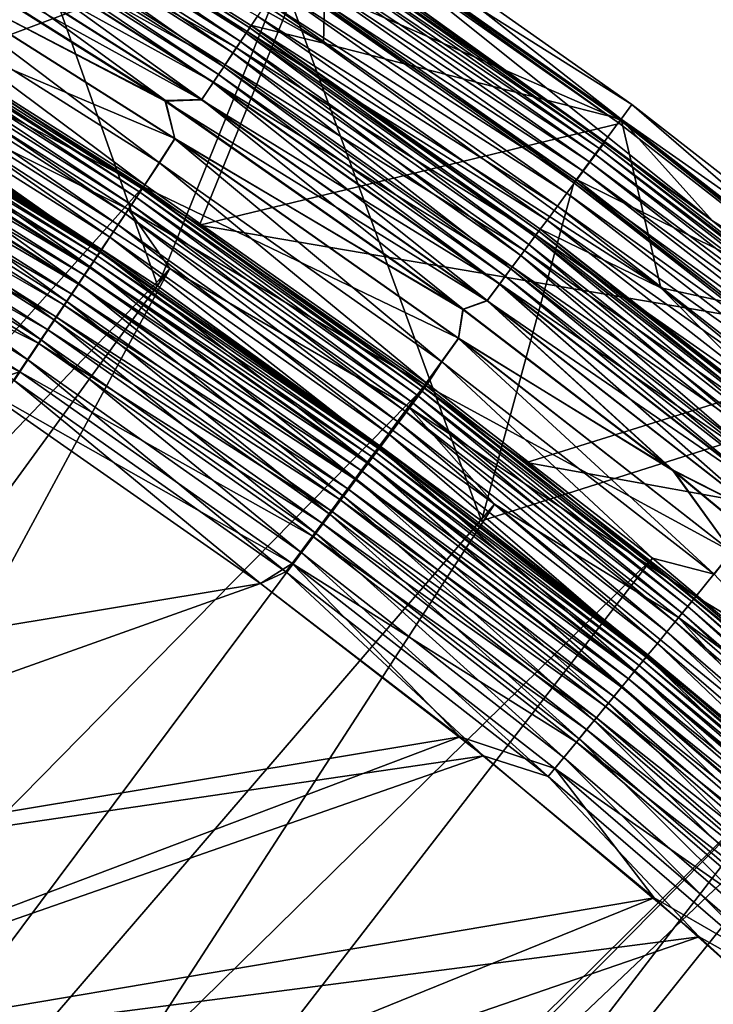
# Model space of a CAD drawing. Header units: metres. Extents: x -901 to 901, y -486 to 401.
# Tile 360 of 362: x 803 to 822, y 337 to 363. Entities that reach past the tile are written whole.
import ezdxf

# ---------------------------------------------------------------- set-up
doc = ezdxf.new("R2010")
doc.units = ezdxf.units.M

msp = doc.modelspace()

# ---------------------------------------------------------------- linework, layer by layer
at = {"layer": 'top'}
for points in [[(806.873718, 356.264465, -613.111694), (802.077332, 369.813568, -107.279144), (800.02124, 360.725891, -613.111694)], [(810.251465, 364.637299, -107.279144), (802.077332, 369.813568, -107.279144), (806.873718, 356.264465, -613.111694)], [(801.075378, 362.425171, -613.146606), (796.247925, 365.322906, -613.146606), (811.401672, 366.300903, -107.314049)], [(808.000305, 357.916626, -613.146606), (801.075378, 362.425171, -613.146606), (811.401672, 366.300903, -107.314049)], [(808.000305, 357.916626, -613.146606), (811.401672, 366.300903, -107.314049), (819.402283, 360.676544, -107.314049)], [(811.428589, 366.398987, -98), (810.317383, 364.735992, -98), (819.42395, 360.768036, -98)], [(819.402283, 360.676544, -107.314049), (811.401672, 366.300903, -107.314049), (811.428589, 366.398987, -98)], [(819.42395, 360.768036, -98), (819.402283, 360.676544, -107.314049), (811.428589, 366.398987, -98)], [(815.656799, 349.89209, -613.111694), (810.251465, 364.637299, -107.279144), (806.873718, 356.264465, -613.111694)], [(818.232483, 359.16156, -98), (810.317383, 364.735992, -98), (810.251465, 364.637299, -107.279144)], [(818.161804, 359.066254, -107.279144), (818.232483, 359.16156, -98), (810.251465, 364.637299, -107.279144)], [(815.656799, 349.89209, -613.111694), (818.161804, 359.066254, -107.279144), (810.251465, 364.637299, -107.279144)], [(810.317383, 364.735992, -98), (818.232483, 359.16156, -98), (819.42395, 360.768036, -98)], [(798.412048, 363.660675, -615.142639), (798.501526, 363.809875, -614.487244), (806.287537, 358.669891, -615.142639)], [(798.501526, 363.809875, -614.487244), (798.558105, 363.904266, -613.819397), (806.384155, 358.814514, -614.487244)], [(798.501526, 363.809875, -614.487244), (806.384155, 358.814514, -614.487244), (806.287537, 358.669891, -615.142639)], [(798.558105, 363.904266, -613.819397), (806.445313, 358.906036, -613.819397), (806.384155, 358.814514, -614.487244)], [(798.558105, 363.904266, -613.819397), (801.075378, 362.425171, -613.146606), (806.445313, 358.906036, -613.819397)], [(798.290466, 363.457794, -615.778259), (798.412048, 363.660675, -615.142639), (806.156067, 358.473236, -615.778259)], [(798.412048, 363.660675, -615.142639), (806.287537, 358.669891, -615.142639), (806.156067, 358.473236, -615.778259)], [(798.137512, 363.202759, -616.387024), (798.290466, 363.457794, -615.778259), (805.990845, 358.226013, -616.387024)], [(798.290466, 363.457794, -615.778259), (806.156067, 358.473236, -615.778259), (805.990845, 358.226013, -616.387024)], [(797.955078, 362.898407, -616.963562), (798.137512, 363.202759, -616.387024), (805.79364, 357.930969, -616.963562)], [(798.137512, 363.202759, -616.387024), (805.990845, 358.226013, -616.387024), (805.79364, 357.930969, -616.963562)], [(797.744934, 362.547882, -617.502808), (797.955078, 362.898407, -616.963562), (805.566589, 357.591187, -617.502808)], [(797.955078, 362.898407, -616.963562), (805.79364, 357.930969, -616.963562), (805.566589, 357.591187, -617.502808)], [(797.509033, 362.154358, -617.999878), (797.744934, 362.547882, -617.502808), (805.311646, 357.209717, -617.999878)], [(797.744934, 362.547882, -617.502808), (805.566589, 357.591187, -617.502808), (805.311646, 357.209717, -617.999878)], [(805.34137, 357.254181, -613.591614), (797.536499, 362.200226, -613.591614), (797.496155, 362.132904, -614.067932)], [(800.02124, 360.725891, -613.111694), (797.536499, 362.200226, -613.591614), (805.34137, 357.254181, -613.591614)], [(801.075378, 362.425171, -613.146606), (808.000305, 357.916626, -613.146606), (806.445313, 358.906036, -613.819397)], [(797.249329, 361.721252, -618.449951), (797.509033, 362.154358, -617.999878), (805.031067, 356.789886, -618.449951)], [(797.345581, 361.881775, -614.98877), (805.228821, 357.085754, -614.5354), (797.432312, 362.026489, -614.5354)], [(797.432312, 362.026489, -614.5354), (805.297729, 357.188904, -614.067932), (797.496155, 362.132904, -614.067932)], [(797.432312, 362.026489, -614.5354), (805.228821, 357.085754, -614.5354), (805.297729, 357.188904, -614.067932)], [(797.496155, 362.132904, -614.067932), (805.297729, 357.188904, -614.067932), (805.34137, 357.254181, -613.591614)], [(797.509033, 362.154358, -617.999878), (805.311646, 357.209717, -617.999878), (805.031067, 356.789886, -618.449951)], [(796.968445, 361.252686, -618.849182), (797.249329, 361.721252, -618.449951), (804.727478, 356.335663, -618.849182)], [(797.106384, 361.482788, -615.834167), (805.017212, 356.769165, -615.422974), (797.236511, 361.69986, -615.422974)], [(805.135071, 356.945496, -614.98877), (797.345581, 361.881775, -614.98877), (797.236511, 361.69986, -615.422974)], [(797.236511, 361.69986, -615.422974), (805.017212, 356.769165, -615.422974), (805.135071, 356.945496, -614.98877)], [(797.249329, 361.721252, -618.449951), (805.031067, 356.789886, -618.449951), (804.727478, 356.335663, -618.849182)], [(805.228821, 357.085754, -614.5354), (797.345581, 361.881775, -614.98877), (805.135071, 356.945496, -614.98877)], [(796.956482, 361.232758, -616.218872), (804.876526, 356.558716, -615.834167), (797.106384, 361.482788, -615.834167)], [(797.106384, 361.482788, -615.834167), (804.876526, 356.558716, -615.834167), (805.017212, 356.769165, -615.422974)], [(796.668884, 360.752991, -619.19397), (796.968445, 361.252686, -618.849182), (804.403748, 355.851288, -619.19397)], [(796.788208, 360.952087, -616.573364), (804.7146, 356.316345, -616.218872), (796.956482, 361.232758, -616.218872)], [(796.956482, 361.232758, -616.218872), (804.7146, 356.316345, -616.218872), (804.876526, 356.558716, -615.834167)], [(796.968445, 361.252686, -618.849182), (804.727478, 356.335663, -618.849182), (804.403748, 355.851288, -619.19397)], [(804.532715, 356.044281, -616.573364), (796.788208, 360.952087, -616.573364), (796.603027, 360.643158, -616.894409)], [(804.7146, 356.316345, -616.218872), (796.788208, 360.952087, -616.573364), (804.532715, 356.044281, -616.573364)], [(796.35321, 360.226501, -619.480652), (796.668884, 360.752991, -619.19397), (804.062683, 355.340912, -619.480652)], [(804.332581, 355.744812, -616.894409), (796.603027, 360.643158, -616.894409), (796.402649, 360.30896, -617.179138)], [(804.532715, 356.044281, -616.573364), (796.603027, 360.643158, -616.894409), (804.332581, 355.744812, -616.894409)], [(796.668884, 360.752991, -619.19397), (804.403748, 355.851288, -619.19397), (804.062683, 355.340912, -619.480652)], [(806.873718, 356.264465, -613.111694), (800.02124, 360.725891, -613.111694), (805.34137, 357.254181, -613.591614)], [(827.106201, 354.669983, -107.314049), (808.000305, 357.916626, -613.146606), (819.402283, 360.676544, -107.314049)], [(819.42395, 360.768036, -98), (818.232483, 359.16156, -98), (827.133362, 354.751526, -98)], [(827.106201, 354.669983, -107.314049), (819.402283, 360.676544, -107.314049), (819.42395, 360.768036, -98)], [(827.133362, 354.751526, -98), (827.106201, 354.669983, -107.314049), (819.42395, 360.768036, -98)], [(796.024353, 359.677917, -619.706055), (796.35321, 360.226501, -619.480652), (803.707275, 354.809143, -619.706055)], [(804.116089, 355.420837, -617.179138), (796.402649, 360.30896, -617.179138), (796.188965, 359.952545, -617.425049)], [(796.35321, 360.226501, -619.480652), (804.062683, 355.340912, -619.480652), (803.707275, 354.809143, -619.706055)], [(804.332581, 355.744812, -616.894409), (796.402649, 360.30896, -617.179138), (804.116089, 355.420837, -617.179138)], [(803.885193, 355.075348, -617.425049), (796.188965, 359.952545, -617.425049), (795.963867, 359.576996, -617.629578)], [(804.116089, 355.420837, -617.179138), (796.188965, 359.952545, -617.425049), (803.885193, 355.075348, -617.425049)], [(803.641907, 354.711304, -617.629578), (795.963867, 359.576996, -617.629578), (795.487793, 358.78299, -617.90625)], [(795.685852, 359.113281, -619.86853), (796.024353, 359.677917, -619.706055), (803.341492, 354.26178, -619.86853)], [(803.885193, 355.075348, -617.425049), (795.963867, 359.576996, -617.629578), (803.641907, 354.711304, -617.629578)], [(796.024353, 359.677917, -619.706055), (803.707275, 354.809143, -619.706055), (803.341492, 354.26178, -619.86853)], [(795.685852, 359.113281, -619.86853), (803.341492, 354.26178, -619.86853), (802.96936, 353.705048, -619.966919)], [(825.789246, 353.113708, -107.279144), (818.161804, 359.066254, -107.279144), (815.656799, 349.89209, -613.111694)], [(825.864502, 353.205475, -98), (818.232483, 359.16156, -98), (818.161804, 359.066254, -107.279144)], [(825.789246, 353.113708, -107.279144), (825.864502, 353.205475, -98), (818.161804, 359.066254, -107.279144)], [(818.232483, 359.16156, -98), (825.864502, 353.205475, -98), (827.133362, 354.751526, -98)], [(795.487793, 358.78299, -617.90625), (794.731628, 358.122803, -618), (803.127502, 353.94162, -617.90625)], [(795.487793, 358.78299, -617.90625), (803.127502, 353.94162, -617.90625), (803.641907, 354.711304, -617.629578)], [(806.287537, 358.669891, -615.142639), (806.384155, 358.814514, -614.487244), (813.907837, 353.301666, -615.142639)], [(806.384155, 358.814514, -614.487244), (806.445313, 358.906036, -613.819397), (814.011475, 353.441376, -614.487244)], [(806.384155, 358.814514, -614.487244), (814.011475, 353.441376, -614.487244), (813.907837, 353.301666, -615.142639)], [(806.445313, 358.906036, -613.819397), (814.077026, 353.529755, -613.819397), (814.011475, 353.441376, -614.487244)], [(806.445313, 358.906036, -613.819397), (808.000305, 357.916626, -613.146606), (814.077026, 353.529755, -613.819397)], [(805.990845, 358.226013, -616.387024), (806.156067, 358.473236, -615.778259), (813.589783, 352.872864, -616.387024)], [(806.156067, 358.473236, -615.778259), (806.287537, 358.669891, -615.142639), (813.766907, 353.111694, -615.778259)], [(806.156067, 358.473236, -615.778259), (813.766907, 353.111694, -615.778259), (813.589783, 352.872864, -616.387024)], [(806.287537, 358.669891, -615.142639), (813.907837, 353.301666, -615.142639), (813.766907, 353.111694, -615.778259)], [(805.79364, 357.930969, -616.963562), (805.990845, 358.226013, -616.387024), (813.378357, 352.58786, -616.963562)], [(805.990845, 358.226013, -616.387024), (813.589783, 352.872864, -616.387024), (813.378357, 352.58786, -616.963562)], [(794.731628, 358.122803, -618), (801.958496, 353.575104, -618), (803.127502, 353.94162, -617.90625)], [(805.566589, 357.591187, -617.502808), (805.79364, 357.930969, -616.963562), (813.134888, 352.259613, -617.502808)], [(805.79364, 357.930969, -616.963562), (813.378357, 352.58786, -616.963562), (813.134888, 352.259613, -617.502808)], [(808.000305, 357.916626, -613.146606), (816.877258, 351.476166, -613.146606), (814.077026, 353.529755, -613.819397)], [(816.877258, 351.476166, -613.146606), (808.000305, 357.916626, -613.146606), (827.106201, 354.669983, -107.314049)], [(805.311646, 357.209717, -617.999878), (805.566589, 357.591187, -617.502808), (812.861511, 351.891113, -617.999878)], [(805.566589, 357.591187, -617.502808), (813.134888, 352.259613, -617.502808), (812.861511, 351.891113, -617.999878)], [(805.031067, 356.789886, -618.449951), (805.311646, 357.209717, -617.999878), (812.560669, 351.485565, -618.449951)], [(805.228821, 357.085754, -614.5354), (812.846619, 351.871033, -614.067932), (805.297729, 357.188904, -614.067932)], [(805.297729, 357.188904, -614.067932), (812.893372, 351.934082, -613.591614), (805.34137, 357.254181, -613.591614)], [(805.297729, 357.188904, -614.067932), (812.846619, 351.871033, -614.067932), (812.893372, 351.934082, -613.591614)], [(805.311646, 357.209717, -617.999878), (812.861511, 351.891113, -617.999878), (812.560669, 351.485565, -618.449951)], [(805.34137, 357.254181, -613.591614), (812.893372, 351.934082, -613.591614), (806.873718, 356.264465, -613.111694)], [(805.017212, 356.769165, -615.422974), (812.67218, 351.635864, -614.98877), (805.135071, 356.945496, -614.98877)], [(812.772705, 351.771362, -614.5354), (805.228821, 357.085754, -614.5354), (805.135071, 356.945496, -614.98877)], [(805.135071, 356.945496, -614.98877), (812.67218, 351.635864, -614.98877), (812.772705, 351.771362, -614.5354)], [(812.846619, 351.871033, -614.067932), (805.228821, 357.085754, -614.5354), (812.772705, 351.771362, -614.5354)], [(804.727478, 356.335663, -618.849182), (805.031067, 356.789886, -618.449951), (812.235168, 351.046783, -618.849182)], [(804.876526, 356.558716, -615.834167), (812.545837, 351.465515, -615.422974), (805.017212, 356.769165, -615.422974)], [(805.017212, 356.769165, -615.422974), (812.545837, 351.465515, -615.422974), (812.67218, 351.635864, -614.98877)], [(805.031067, 356.789886, -618.449951), (812.560669, 351.485565, -618.449951), (812.235168, 351.046783, -618.849182)], [(804.403748, 355.851288, -619.19397), (804.727478, 356.335663, -618.849182), (811.888062, 350.578857, -619.19397)], [(812.221375, 351.028107, -616.218872), (804.7146, 356.316345, -616.218872), (804.532715, 356.044281, -616.573364)], [(804.7146, 356.316345, -616.218872), (812.39502, 351.262238, -615.834167), (804.876526, 356.558716, -615.834167)], [(812.221375, 351.028107, -616.218872), (812.39502, 351.262238, -615.834167), (804.7146, 356.316345, -616.218872)], [(804.727478, 356.335663, -618.849182), (812.235168, 351.046783, -618.849182), (811.888062, 350.578857, -619.19397)], [(804.876526, 356.558716, -615.834167), (812.39502, 351.262238, -615.834167), (812.545837, 351.465515, -615.422974)], [(812.026367, 350.765289, -616.573364), (804.532715, 356.044281, -616.573364), (804.332581, 355.744812, -616.894409)], [(812.221375, 351.028107, -616.218872), (804.532715, 356.044281, -616.573364), (812.026367, 350.765289, -616.573364)], [(812.893372, 351.934082, -613.591614), (815.656799, 349.89209, -613.111694), (806.873718, 356.264465, -613.111694)], [(804.062683, 355.340912, -619.480652), (804.403748, 355.851288, -619.19397), (811.5224, 350.085846, -619.480652)], [(804.403748, 355.851288, -619.19397), (811.888062, 350.578857, -619.19397), (811.5224, 350.085846, -619.480652)], [(811.811829, 350.476013, -616.894409), (804.332581, 355.744812, -616.894409), (804.116089, 355.420837, -617.179138)], [(812.026367, 350.765289, -616.573364), (804.332581, 355.744812, -616.894409), (811.811829, 350.476013, -616.894409)], [(803.707275, 354.809143, -619.706055), (804.062683, 355.340912, -619.480652), (811.141296, 349.572144, -619.706055)], [(811.579651, 350.163025, -617.179138), (804.116089, 355.420837, -617.179138), (803.885193, 355.075348, -617.425049)], [(804.062683, 355.340912, -619.480652), (811.5224, 350.085846, -619.480652), (811.141296, 349.572144, -619.706055)], [(811.811829, 350.476013, -616.894409), (804.116089, 355.420837, -617.179138), (811.579651, 350.163025, -617.179138)], [(811.332092, 349.829285, -617.425049), (803.885193, 355.075348, -617.425049), (803.641907, 354.711304, -617.629578)], [(811.579651, 350.163025, -617.179138), (803.885193, 355.075348, -617.425049), (811.332092, 349.829285, -617.425049)], [(803.127502, 353.94162, -617.90625), (811.071228, 349.477631, -617.629578), (803.641907, 354.711304, -617.629578)], [(803.341492, 354.26178, -619.86853), (803.707275, 354.809143, -619.706055), (810.749084, 349.043396, -619.86853)], [(803.641907, 354.711304, -617.629578), (811.071228, 349.477631, -617.629578), (811.332092, 349.829285, -617.425049)], [(803.707275, 354.809143, -619.706055), (811.141296, 349.572144, -619.706055), (810.749084, 349.043396, -619.86853)], [(834.499084, 348.295441, -107.314049), (816.877258, 351.476166, -613.146606), (827.106201, 354.669983, -107.314049)], [(802.96936, 353.705048, -619.966919), (803.341492, 354.26178, -619.86853), (810.350159, 348.505585, -619.966919)], [(803.341492, 354.26178, -619.86853), (810.749084, 349.043396, -619.86853), (810.350159, 348.505585, -619.966919)], [(803.127502, 353.94162, -617.90625), (801.958496, 353.575104, -618), (810.519653, 348.7341, -617.90625)], [(811.071228, 349.477631, -617.629578), (803.127502, 353.94162, -617.90625), (810.519653, 348.7341, -617.90625)], [(809.654236, 348.189758, -620), (801.958496, 353.575134, -620), (802.96936, 353.705048, -619.966919)], [(810.350159, 348.505585, -619.966919), (809.654236, 348.189758, -620), (802.96936, 353.705048, -619.966919)], [(801.958496, 353.575134, -620), (809.654236, 348.189758, -620), (776.2547, 342.662476, -620)], [(809.654236, 348.189758, -618), (801.958496, 353.575104, -618), (776.2547, 342.662476, -618)], [(801.958496, 353.575104, -618), (809.654236, 348.189758, -618), (810.519653, 348.7341, -617.90625)], [(813.907837, 353.301666, -615.142639), (814.011475, 353.441376, -614.487244), (821.25531, 347.568848, -615.142639)], [(814.011475, 353.441376, -614.487244), (814.077026, 353.529755, -613.819397), (821.365723, 347.703308, -614.487244)], [(814.011475, 353.441376, -614.487244), (821.365723, 347.703308, -614.487244), (821.25531, 347.568848, -615.142639)], [(814.077026, 353.529755, -613.819397), (821.435547, 347.788361, -613.819397), (821.365723, 347.703308, -614.487244)], [(814.077026, 353.529755, -613.819397), (816.877258, 351.476166, -613.146606), (821.435547, 347.788361, -613.819397)], [(813.589783, 352.872864, -616.387024), (813.766907, 353.111694, -615.778259), (820.916626, 347.156158, -616.387024)], [(813.766907, 353.111694, -615.778259), (813.907837, 353.301666, -615.142639), (821.105286, 347.386017, -615.778259)], [(813.766907, 353.111694, -615.778259), (821.105286, 347.386017, -615.778259), (820.916626, 347.156158, -616.387024)], [(813.907837, 353.301666, -615.142639), (821.25531, 347.568848, -615.142639), (821.105286, 347.386017, -615.778259)], [(824.058167, 343.024353, -613.111694), (825.789246, 353.113708, -107.279144), (815.656799, 349.89209, -613.111694)], [(813.378357, 352.58786, -616.963562), (813.589783, 352.872864, -616.387024), (820.691467, 346.881836, -616.963562)], [(813.589783, 352.872864, -616.387024), (820.916626, 347.156158, -616.387024), (820.691467, 346.881836, -616.963562)], [(813.134888, 352.259613, -617.502808), (813.378357, 352.58786, -616.963562), (820.43219, 346.565948, -617.502808)], [(813.378357, 352.58786, -616.963562), (820.691467, 346.881836, -616.963562), (820.43219, 346.565948, -617.502808)], [(812.861511, 351.891113, -617.999878), (813.134888, 352.259613, -617.502808), (820.141052, 346.211304, -617.999878)], [(813.134888, 352.259613, -617.502808), (820.43219, 346.565948, -617.502808), (820.141052, 346.211304, -617.999878)], [(812.560669, 351.485565, -618.449951), (812.861511, 351.891113, -617.999878), (819.820679, 345.820984, -618.449951)], [(812.67218, 351.635864, -614.98877), (820.046448, 346.096039, -614.5354), (812.772705, 351.771362, -614.5354)], [(820.125183, 346.191956, -614.067932), (812.846619, 351.871033, -614.067932), (812.772705, 351.771362, -614.5354)], [(812.772705, 351.771362, -614.5354), (820.046448, 346.096039, -614.5354), (820.125183, 346.191956, -614.067932)], [(812.846619, 351.871033, -614.067932), (820.174988, 346.252655, -613.591614), (812.893372, 351.934082, -613.591614)], [(820.174988, 346.252655, -613.591614), (812.846619, 351.871033, -614.067932), (820.125183, 346.191956, -614.067932)], [(812.861511, 351.891113, -617.999878), (820.141052, 346.211304, -617.999878), (819.820679, 345.820984, -618.449951)], [(812.893372, 351.934082, -613.591614), (820.174988, 346.252655, -613.591614), (815.656799, 349.89209, -613.111694)], [(812.545837, 351.465515, -615.422974), (819.939453, 345.965637, -614.98877), (812.67218, 351.635864, -614.98877)], [(812.67218, 351.635864, -614.98877), (819.939453, 345.965637, -614.98877), (820.046448, 346.096039, -614.5354)], [(819.644287, 345.606049, -615.834167), (812.39502, 351.262238, -615.834167), (812.221375, 351.028107, -616.218872)], [(812.235168, 351.046783, -618.849182), (812.560669, 351.485565, -618.449951), (819.47406, 345.398682, -618.849182)], [(812.39502, 351.262238, -615.834167), (819.804871, 345.801697, -615.422974), (812.545837, 351.465515, -615.422974)], [(819.644287, 345.606049, -615.834167), (819.804871, 345.801697, -615.422974), (812.39502, 351.262238, -615.834167)], [(812.545837, 351.465515, -615.422974), (819.804871, 345.801697, -615.422974), (819.939453, 345.965637, -614.98877)], [(812.560669, 351.485565, -618.449951), (819.820679, 345.820984, -618.449951), (819.47406, 345.398682, -618.849182)], [(816.877258, 351.476166, -613.146606), (825.368408, 344.534973, -613.146606), (821.435547, 347.788361, -613.819397)], [(825.368408, 344.534973, -613.146606), (816.877258, 351.476166, -613.146606), (834.499084, 348.295441, -107.314049)], [(811.888062, 350.578857, -619.19397), (812.235168, 351.046783, -618.849182), (819.104431, 344.948334, -619.19397)], [(819.459351, 345.380737, -616.218872), (812.221375, 351.028107, -616.218872), (812.026367, 350.765289, -616.573364)], [(819.459351, 345.380737, -616.218872), (819.644287, 345.606049, -615.834167), (812.221375, 351.028107, -616.218872)], [(812.235168, 351.046783, -618.849182), (819.47406, 345.398682, -618.849182), (819.104431, 344.948334, -619.19397)], [(819.251709, 345.127777, -616.573364), (812.026367, 350.765289, -616.573364), (811.811829, 350.476013, -616.894409)], [(819.459351, 345.380737, -616.218872), (812.026367, 350.765289, -616.573364), (819.251709, 345.127777, -616.573364)], [(811.5224, 350.085846, -619.480652), (811.888062, 350.578857, -619.19397), (818.714966, 344.473877, -619.480652)], [(819.023193, 344.849365, -616.894409), (811.811829, 350.476013, -616.894409), (811.579651, 350.163025, -617.179138)], [(819.251709, 345.127777, -616.573364), (811.811829, 350.476013, -616.894409), (819.023193, 344.849365, -616.894409)], [(811.888062, 350.578857, -619.19397), (819.104431, 344.948334, -619.19397), (818.714966, 344.473877, -619.480652)], [(811.141296, 349.572144, -619.706055), (811.5224, 350.085846, -619.480652), (818.309204, 343.979462, -619.706055)], [(818.776001, 344.548157, -617.179138), (811.579651, 350.163025, -617.179138), (811.332092, 349.829285, -617.425049)], [(811.5224, 350.085846, -619.480652), (818.714966, 344.473877, -619.480652), (818.309204, 343.979462, -619.706055)], [(819.023193, 344.849365, -616.894409), (811.579651, 350.163025, -617.179138), (818.776001, 344.548157, -617.179138)], [(811.071228, 349.477631, -617.629578), (818.512329, 344.226929, -617.425049), (811.332092, 349.829285, -617.425049)], [(811.332092, 349.829285, -617.425049), (818.512329, 344.226929, -617.425049), (818.776001, 344.548157, -617.179138)], [(820.174988, 346.252655, -613.591614), (824.058167, 343.024353, -613.111694), (815.656799, 349.89209, -613.111694)], [(818.234558, 343.888519, -617.629578), (811.071228, 349.477631, -617.629578), (810.519653, 348.7341, -617.90625)], [(810.749084, 349.043396, -619.86853), (811.141296, 349.572144, -619.706055), (817.891479, 343.470581, -619.86853)], [(818.512329, 344.226929, -617.425049), (811.071228, 349.477631, -617.629578), (818.234558, 343.888519, -617.629578)], [(811.141296, 349.572144, -619.706055), (818.309204, 343.979462, -619.706055), (817.891479, 343.470581, -619.86853)], [(810.350159, 348.505585, -619.966919), (810.749084, 349.043396, -619.86853), (817.466675, 342.952972, -619.966919)], [(810.749084, 349.043396, -619.86853), (817.891479, 343.470581, -619.86853), (817.466675, 342.952972, -619.966919)], [(810.519653, 348.7341, -617.90625), (809.654236, 348.189758, -618), (815.077026, 344.025665, -618)], [(810.519653, 348.7341, -617.90625), (815.077026, 344.025665, -618), (817.647156, 343.172913, -617.90625)], [(818.234558, 343.888519, -617.629578), (810.519653, 348.7341, -617.90625), (817.647156, 343.172913, -617.90625)], [(815.710266, 343.518036, -620), (809.654236, 348.189758, -620), (810.350159, 348.505585, -619.966919)], [(817.466675, 342.952972, -619.966919), (815.710266, 343.518036, -620), (810.350159, 348.505585, -619.966919)], [(776.2547, 342.662476, -620), (809.654236, 348.189758, -620), (783.162964, 338.748993, -620)], [(783.162964, 338.748993, -618), (809.654236, 348.189758, -618), (776.2547, 342.662476, -618)], [(809.654236, 348.189758, -620), (815.710266, 343.518036, -620), (783.162964, 338.748993, -620)], [(815.077026, 344.025665, -618), (809.654236, 348.189758, -618), (783.162964, 338.748993, -618)], [(821.365723, 347.703308, -614.487244), (821.435547, 347.788361, -613.819397), (828.429077, 341.61319, -614.487244)], [(821.435547, 347.788361, -613.819397), (828.502991, 341.694733, -613.819397), (828.429077, 341.61319, -614.487244)], [(821.435547, 347.788361, -613.819397), (825.368408, 344.534973, -613.146606), (828.502991, 341.694733, -613.819397)], [(821.105286, 347.386017, -615.778259), (821.25531, 347.568848, -615.142639), (828.153381, 341.309021, -615.778259)], [(821.25531, 347.568848, -615.142639), (821.365723, 347.703308, -614.487244), (828.312256, 341.484283, -615.142639)], [(821.25531, 347.568848, -615.142639), (828.312256, 341.484283, -615.142639), (828.153381, 341.309021, -615.778259)], [(821.365723, 347.703308, -614.487244), (828.429077, 341.61319, -614.487244), (828.312256, 341.484283, -615.142639)], [(820.916626, 347.156158, -616.387024), (821.105286, 347.386017, -615.778259), (827.953674, 341.088715, -616.387024)], [(821.105286, 347.386017, -615.778259), (828.153381, 341.309021, -615.778259), (827.953674, 341.088715, -616.387024)], [(820.691467, 346.881836, -616.963562), (820.916626, 347.156158, -616.387024), (827.715332, 340.825775, -616.963562)], [(820.916626, 347.156158, -616.387024), (827.953674, 341.088715, -616.387024), (827.715332, 340.825775, -616.963562)], [(820.43219, 346.565948, -617.502808), (820.691467, 346.881836, -616.963562), (827.440857, 340.522949, -617.502808)], [(820.691467, 346.881836, -616.963562), (827.715332, 340.825775, -616.963562), (827.440857, 340.522949, -617.502808)], [(820.141052, 346.211304, -617.999878), (820.43219, 346.565948, -617.502808), (827.132751, 340.183014, -617.999878)], [(820.43219, 346.565948, -617.502808), (827.440857, 340.522949, -617.502808), (827.132751, 340.183014, -617.999878)], [(819.820679, 345.820984, -618.449951), (820.141052, 346.211304, -617.999878), (826.793579, 339.808868, -618.449951)], [(820.046448, 346.096039, -614.5354), (827.115967, 340.164459, -614.067932), (820.125183, 346.191956, -614.067932)], [(827.16864, 340.222626, -613.591614), (820.174988, 346.252655, -613.591614), (820.125183, 346.191956, -614.067932)], [(820.125183, 346.191956, -614.067932), (827.115967, 340.164459, -614.067932), (827.16864, 340.222626, -613.591614)], [(820.141052, 346.211304, -617.999878), (827.132751, 340.183014, -617.999878), (826.793579, 339.808868, -618.449951)], [(824.058167, 343.024353, -613.111694), (820.174988, 346.252655, -613.591614), (827.16864, 340.222626, -613.591614)], [(819.804871, 345.801697, -615.422974), (826.919312, 339.94754, -614.98877), (819.939453, 345.965637, -614.98877)], [(819.939453, 345.965637, -614.98877), (827.032593, 340.07254, -614.5354), (820.046448, 346.096039, -614.5354)], [(819.939453, 345.965637, -614.98877), (826.919312, 339.94754, -614.98877), (827.032593, 340.07254, -614.5354)], [(820.046448, 346.096039, -614.5354), (827.032593, 340.07254, -614.5354), (827.115967, 340.164459, -614.067932)], [(819.47406, 345.398682, -618.849182), (819.820679, 345.820984, -618.449951), (826.426697, 339.404053, -618.849182)], [(826.776855, 339.790375, -615.422974), (819.804871, 345.801697, -615.422974), (819.644287, 345.606049, -615.834167)], [(819.804871, 345.801697, -615.422974), (826.776855, 339.790375, -615.422974), (826.919312, 339.94754, -614.98877)], [(819.820679, 345.820984, -618.449951), (826.793579, 339.808868, -618.449951), (826.426697, 339.404053, -618.849182)], [(819.104431, 344.948334, -619.19397), (819.47406, 345.398682, -618.849182), (826.0354, 338.972382, -619.19397)], [(826.411072, 339.386841, -616.218872), (819.459351, 345.380737, -616.218872), (819.251709, 345.127777, -616.573364)], [(826.606873, 339.602844, -615.834167), (819.644287, 345.606049, -615.834167), (819.459351, 345.380737, -616.218872)], [(826.411072, 339.386841, -616.218872), (826.606873, 339.602844, -615.834167), (819.459351, 345.380737, -616.218872)], [(819.47406, 345.398682, -618.849182), (826.426697, 339.404053, -618.849182), (826.0354, 338.972382, -619.19397)], [(826.606873, 339.602844, -615.834167), (826.776855, 339.790375, -615.422974), (819.644287, 345.606049, -615.834167)], [(826.191345, 339.144379, -616.573364), (819.251709, 345.127777, -616.573364), (819.023193, 344.849365, -616.894409)], [(826.411072, 339.386841, -616.218872), (819.251709, 345.127777, -616.573364), (826.191345, 339.144379, -616.573364)], [(818.714966, 344.473877, -619.480652), (819.104431, 344.948334, -619.19397), (825.623169, 338.517578, -619.480652)], [(825.949402, 338.877502, -616.894409), (819.023193, 344.849365, -616.894409), (818.776001, 344.548157, -617.179138)], [(826.191345, 339.144379, -616.573364), (819.023193, 344.849365, -616.894409), (825.949402, 338.877502, -616.894409)], [(819.104431, 344.948334, -619.19397), (826.0354, 338.972382, -619.19397), (825.623169, 338.517578, -619.480652)], [(818.309204, 343.979462, -619.706055), (818.714966, 344.473877, -619.480652), (825.193604, 338.04364, -619.706055)], [(818.512329, 344.226929, -617.425049), (825.687683, 338.588776, -617.179138), (818.776001, 344.548157, -617.179138)], [(818.714966, 344.473877, -619.480652), (825.623169, 338.517578, -619.480652), (825.193604, 338.04364, -619.706055)], [(818.776001, 344.548157, -617.179138), (825.687683, 338.588776, -617.179138), (825.949402, 338.877502, -616.894409)], [(789.87085, 334.501251, -618), (815.077026, 344.025665, -618), (783.162964, 338.748993, -618)], [(820.340759, 339.662231, -618), (815.077026, 344.025665, -618), (789.87085, 334.501251, -618)], [(815.077026, 344.025665, -618), (820.340759, 339.662231, -618), (817.647156, 343.172913, -617.90625)], [(825.40863, 338.280884, -617.425049), (818.512329, 344.226929, -617.425049), (818.234558, 343.888519, -617.629578)], [(825.687683, 338.588776, -617.179138), (818.512329, 344.226929, -617.425049), (825.40863, 338.280884, -617.425049)], [(825.114563, 337.956482, -617.629578), (818.234558, 343.888519, -617.629578), (817.647156, 343.172913, -617.90625)], [(817.891479, 343.470581, -619.86853), (818.309204, 343.979462, -619.706055), (824.751465, 337.555847, -619.86853)], [(825.40863, 338.280884, -617.425049), (818.234558, 343.888519, -617.629578), (825.114563, 337.956482, -617.629578)], [(818.309204, 343.979462, -619.706055), (825.193604, 338.04364, -619.706055), (824.751465, 337.555847, -619.86853)], [(783.162964, 338.748993, -620), (815.710266, 343.518036, -620), (789.87085, 334.501251, -620)], [(815.710266, 343.518036, -620), (821.566162, 338.597748, -620), (789.87085, 334.501251, -620)], [(821.566162, 338.597748, -620), (815.710266, 343.518036, -620), (817.466675, 342.952972, -619.966919)], [(817.466675, 342.952972, -619.966919), (817.891479, 343.470581, -619.86853), (824.301758, 337.059692, -619.966919)], [(817.891479, 343.470581, -619.86853), (824.751465, 337.555847, -619.86853), (824.301758, 337.059692, -619.966919)], [(824.301758, 337.059692, -619.966919), (821.566162, 338.597748, -620), (817.466675, 342.952972, -619.966919)], [(817.647156, 343.172913, -617.90625), (820.340759, 339.662231, -618), (824.492798, 337.270508, -617.90625)], [(817.647156, 343.172913, -617.90625), (824.492798, 337.270508, -617.90625), (825.114563, 337.956482, -617.629578)], [(796.362305, 329.929504, -618), (820.340759, 339.662231, -618), (789.87085, 334.501251, -618)], [(825.43811, 335.10556, -618), (820.340759, 339.662231, -618), (796.362305, 329.929504, -618)], [(820.340759, 339.662231, -618), (825.43811, 335.10556, -618), (824.492798, 337.270508, -617.90625)], [(789.87085, 334.501251, -620), (821.566162, 338.597748, -620), (796.362305, 329.929504, -620)], [(821.566162, 338.597748, -620), (826.742859, 333.882751, -620), (796.362305, 329.929504, -620)], [(826.742859, 333.882751, -620), (821.566162, 338.597748, -620), (824.301758, 337.059692, -619.966919)]]:
    msp.add_3dface(points, dxfattribs=at)
at = {"layer": 'top0'}
for points in [[(801.173767, 368.268524, -4.82471), (801.262573, 368.416656, -5.381563), (809.272034, 363.136505, -4.82471)], [(801.262573, 368.416656, -5.381563), (801.278992, 368.483002, -5.959025), (809.367981, 363.280121, -5.381563)], [(801.262573, 368.416656, -5.381563), (809.367981, 363.280121, -5.381563), (809.272034, 363.136505, -4.82471)], [(801.278992, 368.483002, -5.959025), (809.388916, 363.347443, -5.959025), (809.367981, 363.280121, -5.381563)], [(809.388916, 363.347443, -5.959025), (801.278992, 368.483002, -5.959025), (811.371643, 362.861938, -87)], [(811.371643, 362.861938, -87), (801.278992, 368.483002, -5.959025), (804.229919, 367.511566, -87)], [(809.299377, 363.17749, -0.70103), (801.199097, 368.310791, -0.70103), (800.926392, 367.855896, -0.451727)], [(801.031006, 368.030396, -4.312942), (801.173767, 368.268524, -4.82471), (809.117737, 362.905701, -4.312942)], [(801.173767, 368.268524, -4.82471), (809.272034, 363.136505, -4.82471), (809.117737, 362.905701, -4.312942)], [(809.299377, 363.17749, -0.70103), (809.578918, 363.595764, -1.000777), (801.199097, 368.310791, -0.70103)], [(809.0047, 362.736542, -0.451727), (800.926392, 367.855896, -0.451727), (800.642029, 367.381653, -0.255695)], [(800.840149, 367.712097, -3.865118), (801.031006, 368.030396, -4.312942), (808.91156, 362.597137, -3.865118)], [(809.0047, 362.736542, -0.451727), (809.299377, 363.17749, -0.70103), (800.926392, 367.855896, -0.451727)], [(801.031006, 368.030396, -4.312942), (809.117737, 362.905701, -4.312942), (808.91156, 362.597137, -3.865118)], [(800.608215, 367.325226, -3.497899), (800.840149, 367.712097, -3.865118), (808.660889, 362.222137, -3.497899)], [(800.840149, 367.712097, -3.865118), (808.91156, 362.597137, -3.865118), (808.660889, 362.222137, -3.497899)], [(808.697449, 362.276825, -0.255695), (800.642029, 367.381653, -0.255695), (800.349304, 366.893372, -0.114353)], [(800.479553, 367.110565, -3.348771), (800.608215, 367.325226, -3.497899), (808.521851, 362.014038, -3.348771)], [(800.608215, 367.325226, -3.497899), (808.660889, 362.222137, -3.497899), (808.521851, 362.014038, -3.348771)], [(808.697449, 362.276825, -0.255695), (809.0047, 362.736542, -0.451727), (800.642029, 367.381653, -0.255695)], [(804.229919, 367.511566, -87), (811.448608, 366.429993, -87), (811.371643, 362.861938, -87)], [(800.343872, 366.884247, -3.22474), (800.479553, 367.110565, -3.348771), (808.375244, 361.794647, -3.22474)], [(800.479553, 367.110565, -3.348771), (808.521851, 362.014038, -3.348771), (808.375244, 361.794647, -3.22474)], [(808.381104, 361.803497, -0.114353), (800.349304, 366.893372, -0.114353), (800.051514, 366.396606, -0.028766)], [(800.056763, 366.405396, -3.056892), (800.343872, 366.884247, -3.22474), (808.065002, 361.330475, -3.056892)], [(800.343872, 366.884247, -3.22474), (808.375244, 361.794647, -3.22474), (808.065002, 361.330475, -3.056892)], [(808.381104, 361.803497, -0.114353), (808.697449, 362.276825, -0.255695), (800.349304, 366.893372, -0.114353)], [(800.051514, 366.396606, -0.028766), (799.475098, 366.06662), (808.059326, 361.32196, -0.028766)], [(807.075073, 361.301605, -3), (799.482727, 366.079315, -3), (800.056763, 366.405396, -3.056892)], [(808.059326, 361.32196, -0.028766), (808.381104, 361.803497, -0.114353), (800.051514, 366.396606, -0.028766)], [(808.065002, 361.330475, -3.056892), (807.075073, 361.301605, -3), (800.056763, 366.405396, -3.056892)], [(811.448608, 366.429993, -87), (819.445557, 360.797913, -87), (811.371643, 362.861938, -87)], [(812.66333, 364.756256, -5.947641), (821.929138, 358.033752, -5.947641), (811.448608, 366.429993, -87)], [(811.448608, 366.429993, -87), (821.929138, 358.033752, -5.947641), (819.445557, 360.797913, -87)], [(799.375, 365.306335, -3), (799.482727, 366.079315, -3), (807.075073, 361.301605, -3)], [(807.066772, 361.289337), (799.475098, 366.06662), (799.377075, 365.309753)], [(799.475098, 366.06662), (807.066772, 361.289337), (808.059326, 361.32196, -0.028766)], [(818.960876, 360.114258, -4.786941), (811.000183, 365.72229, -4.786941), (810.918884, 365.600647, -4.218875)], [(811.000183, 365.72229, -4.786941), (819.014832, 360.187073, -5.365363), (811.050537, 365.797638, -5.365363)], [(819.014832, 360.187073, -5.365363), (811.000183, 365.72229, -4.786941), (818.960876, 360.114258, -4.786941)], [(811.050537, 365.797638, -5.365363), (819.014832, 360.187073, -5.365363), (812.66333, 364.756256, -5.947641)], [(810.666199, 365.222565, -3.139467), (818.754028, 359.835449, -3.667668), (810.807251, 365.433655, -3.667668)], [(818.873718, 359.996765, -4.218875), (810.918884, 365.600647, -4.218875), (810.807251, 365.433655, -3.667668)], [(810.807251, 365.433655, -3.667668), (818.754028, 359.835449, -3.667668), (818.873718, 359.996765, -4.218875)], [(818.960876, 360.114258, -4.786941), (810.918884, 365.600647, -4.218875), (818.873718, 359.996765, -4.218875)], [(807.333557, 360.271362), (799.377075, 365.309753), (798.593628, 363.964905, -0.204445)], [(806.915283, 359.610168, -3.101714), (798.992798, 364.630707, -3.101714), (799.375, 365.306335, -3)], [(807.33136, 360.268036, -3), (806.915283, 359.610168, -3.101714), (799.375, 365.306335, -3)], [(799.375, 365.306335, -3), (807.075073, 361.301605, -3), (807.33136, 360.268036, -3)], [(807.333557, 360.271362), (807.066772, 361.289337), (799.377075, 365.309753)], [(818.602783, 359.631531, -3.139467), (810.666199, 365.222565, -3.139467), (810.497192, 364.969696, -2.639013)], [(818.754028, 359.835449, -3.667668), (810.666199, 365.222565, -3.139467), (818.602783, 359.631531, -3.139467)], [(810.302124, 364.677795, -2.170691), (818.42157, 359.387268, -2.639013), (810.497192, 364.969696, -2.639013)], [(810.497192, 364.969696, -2.639013), (818.42157, 359.387268, -2.639013), (818.602783, 359.631531, -3.139467)], [(806.518616, 359.015991, -3.399924), (798.623413, 364.016693, -3.399924), (798.992798, 364.630707, -3.101714)], [(806.915283, 359.610168, -3.101714), (806.518616, 359.015991, -3.399924), (798.992798, 364.630707, -3.101714)], [(810.082703, 364.349487, -1.738888), (818.212402, 359.105286, -2.170691), (810.302124, 364.677795, -2.170691)], [(810.302124, 364.677795, -2.170691), (818.212402, 359.105286, -2.170691), (818.42157, 359.387268, -2.639013)], [(819.014832, 360.187073, -5.365363), (821.929138, 358.033752, -5.947641), (812.66333, 364.756256, -5.947641)], [(809.840881, 363.98764, -1.34779), (817.977173, 358.788147, -1.738888), (810.082703, 364.349487, -1.738888)], [(810.082703, 364.349487, -1.738888), (817.977173, 358.788147, -1.738888), (818.212402, 359.105286, -2.170691)], [(772.715027, 321.034332, -32.375225), (798.623413, 364.016693, -3.399924), (806.518616, 359.015991, -3.399924)], [(798.593628, 363.964905, -0.204445), (798.211548, 363.327484, -0.456723), (806.483887, 358.964722, -0.204445)], [(806.483887, 358.964722, -0.204445), (807.333557, 360.271362), (798.593628, 363.964905, -0.204445)], [(817.717834, 358.438599, -1.34779), (809.840881, 363.98764, -1.34779), (809.578918, 363.595764, -1.000777)], [(817.717834, 358.438599, -1.34779), (817.977173, 358.788147, -1.738888), (809.840881, 363.98764, -1.34779)], [(817.437012, 358.060028, -1.000777), (809.578918, 363.595764, -1.000777), (809.299377, 363.17749, -0.70103)], [(817.437012, 358.060028, -1.000777), (817.717834, 358.438599, -1.34779), (809.578918, 363.595764, -1.000777)], [(798.211548, 363.327484, -0.456723), (806.070984, 358.346863, -0.456723), (806.483887, 358.964722, -0.204445)], [(798.211548, 363.327484, -0.456723), (800.325439, 361.217438, -0.803848), (806.070984, 358.346863, -0.456723)], [(809.272034, 363.136505, -4.82471), (809.367981, 363.280121, -5.381563), (817.107971, 357.616394, -4.82471)], [(809.367981, 363.280121, -5.381563), (809.388916, 363.347443, -5.959025), (817.210876, 357.755096, -5.381563)], [(809.367981, 363.280121, -5.381563), (817.210876, 357.755096, -5.381563), (817.107971, 357.616394, -4.82471)], [(809.388916, 363.347443, -5.959025), (817.237122, 357.820129, -5.959025), (817.210876, 357.755096, -5.381563)], [(820.529846, 356.217529, -87), (817.237122, 357.820129, -5.959025), (809.388916, 363.347443, -5.959025)], [(820.529846, 356.217529, -87), (809.388916, 363.347443, -5.959025), (811.371643, 362.861938, -87)], [(817.137329, 357.655975, -0.70103), (809.299377, 363.17749, -0.70103), (809.0047, 362.736542, -0.451727)], [(809.117737, 362.905701, -4.312942), (809.272034, 363.136505, -4.82471), (816.942566, 357.393433, -4.312942)], [(809.272034, 363.136505, -4.82471), (817.107971, 357.616394, -4.82471), (816.942566, 357.393433, -4.312942)], [(817.137329, 357.655975, -0.70103), (817.437012, 358.060028, -1.000777), (809.299377, 363.17749, -0.70103)], [(816.82135, 357.230011, -0.451727), (809.0047, 362.736542, -0.451727), (808.697449, 362.276825, -0.255695)], [(808.91156, 362.597137, -3.865118), (809.117737, 362.905701, -4.312942), (816.721436, 357.095337, -3.865118)], [(816.82135, 357.230011, -0.451727), (817.137329, 357.655975, -0.70103), (809.0047, 362.736542, -0.451727)], [(809.117737, 362.905701, -4.312942), (816.942566, 357.393433, -4.312942), (816.721436, 357.095337, -3.865118)], [(811.371643, 362.861938, -87), (819.445557, 360.797913, -87), (820.529846, 356.217529, -87)], [(808.660889, 362.222137, -3.497899), (808.91156, 362.597137, -3.865118), (816.452759, 356.733093, -3.497899)], [(808.91156, 362.597137, -3.865118), (816.721436, 357.095337, -3.865118), (816.452759, 356.733093, -3.497899)], [(816.491943, 356.785919, -0.255695), (808.697449, 362.276825, -0.255695), (808.381104, 361.803497, -0.114353)], [(808.521851, 362.014038, -3.348771), (808.660889, 362.222137, -3.497899), (816.30365, 356.532074, -3.348771)], [(808.660889, 362.222137, -3.497899), (816.452759, 356.733093, -3.497899), (816.30365, 356.532074, -3.348771)], [(816.491943, 356.785919, -0.255695), (816.82135, 357.230011, -0.451727), (808.697449, 362.276825, -0.255695)], [(808.375244, 361.794647, -3.22474), (808.521851, 362.014038, -3.348771), (816.146423, 356.32016, -3.22474)], [(808.521851, 362.014038, -3.348771), (816.30365, 356.532074, -3.348771), (816.146423, 356.32016, -3.22474)], [(816.152771, 356.328674, -0.114353), (808.381104, 361.803497, -0.114353), (808.059326, 361.32196, -0.028766)], [(808.065002, 361.330475, -3.056892), (808.375244, 361.794647, -3.22474), (815.813782, 355.871735, -3.056892)], [(808.375244, 361.794647, -3.22474), (816.146423, 356.32016, -3.22474), (815.813782, 355.871735, -3.056892)], [(816.152771, 356.328674, -0.114353), (816.491943, 356.785919, -0.255695), (808.381104, 361.803497, -0.114353)], [(800.325439, 361.217438, -0.803848), (771.867798, 319.798737, -29.776999), (807.198975, 356.74234, -0.803848)], [(800.325439, 361.217438, -0.803848), (807.198975, 356.74234, -0.803848), (806.070984, 358.346863, -0.456723)], [(808.059326, 361.32196, -0.028766), (807.066772, 361.289337), (815.807678, 355.863525, -0.028766)], [(807.066772, 361.289337), (815.151062, 355.632111), (815.807678, 355.863525, -0.028766)], [(815.151062, 355.632111), (807.066772, 361.289337), (807.333557, 360.271362)], [(815.159912, 355.643982, -3), (807.075073, 361.301605, -3), (808.065002, 361.330475, -3.056892)], [(807.075073, 361.301605, -3), (815.159912, 355.643982, -3), (807.33136, 360.268036, -3)], [(815.807678, 355.863525, -0.028766), (816.152771, 356.328674, -0.114353), (808.059326, 361.32196, -0.028766)], [(815.813782, 355.871735, -3.056892), (815.159912, 355.643982, -3), (808.065002, 361.330475, -3.056892)], [(819.445557, 360.797913, -87), (827.156555, 354.780212, -87), (820.529846, 356.217529, -87)], [(821.929138, 358.033752, -5.947641), (827.156555, 354.780212, -87), (819.445557, 360.797913, -87)], [(815.033264, 354.848602), (807.333557, 360.271362), (806.483887, 358.964722, -0.204445)], [(814.581055, 354.2099, -3.101714), (806.915283, 359.610168, -3.101714), (807.33136, 360.268036, -3)], [(815.030884, 354.845398, -3), (814.581055, 354.2099, -3.101714), (807.33136, 360.268036, -3)], [(807.33136, 360.268036, -3), (815.159912, 355.643982, -3), (815.030884, 354.845398, -3)], [(815.033264, 354.848602), (815.151062, 355.632111), (807.333557, 360.271362)], [(826.636536, 354.125397, -4.786941), (818.960876, 360.114258, -4.786941), (818.873718, 359.996765, -4.218875)], [(826.694031, 354.195435, -5.365363), (819.014832, 360.187073, -5.365363), (818.960876, 360.114258, -4.786941)], [(826.694031, 354.195435, -5.365363), (818.960876, 360.114258, -4.786941), (826.636536, 354.125397, -4.786941)], [(821.929138, 358.033752, -5.947641), (819.014832, 360.187073, -5.365363), (826.694031, 354.195435, -5.365363)], [(826.41626, 353.857056, -3.667668), (818.754028, 359.835449, -3.667668), (818.602783, 359.631531, -3.139467)], [(818.754028, 359.835449, -3.667668), (826.543701, 354.012299, -4.218875), (818.873718, 359.996765, -4.218875)], [(826.543701, 354.012299, -4.218875), (818.754028, 359.835449, -3.667668), (826.41626, 353.857056, -3.667668)], [(818.873718, 359.996765, -4.218875), (826.543701, 354.012299, -4.218875), (826.636536, 354.125397, -4.786941)], [(814.191162, 353.609955, -3.399924), (806.518616, 359.015991, -3.399924), (806.915283, 359.610168, -3.101714)], [(814.581055, 354.2099, -3.101714), (814.191162, 353.609955, -3.399924), (806.915283, 359.610168, -3.101714)], [(818.42157, 359.387268, -2.639013), (826.255188, 353.660767, -3.139467), (818.602783, 359.631531, -3.139467)], [(818.602783, 359.631531, -3.139467), (826.255188, 353.660767, -3.139467), (826.41626, 353.857056, -3.667668)], [(818.212402, 359.105286, -2.170691), (826.062256, 353.42572, -2.639013), (818.42157, 359.387268, -2.639013)], [(818.42157, 359.387268, -2.639013), (826.062256, 353.42572, -2.639013), (826.255188, 353.660767, -3.139467)], [(778.5177, 317.338135, -32.388844), (772.715027, 321.034332, -32.375225), (806.518616, 359.015991, -3.399924)], [(778.5177, 317.338135, -32.388844), (806.518616, 359.015991, -3.399924), (814.191162, 353.609955, -3.399924)], [(817.977173, 358.788147, -1.738888), (825.839478, 353.154327, -2.170691), (818.212402, 359.105286, -2.170691)], [(818.212402, 359.105286, -2.170691), (825.839478, 353.154327, -2.170691), (826.062256, 353.42572, -2.639013)], [(806.483887, 358.964722, -0.204445), (806.070984, 358.346863, -0.456723), (814.11853, 353.586395, -0.204445)], [(814.11853, 353.586395, -0.204445), (815.033264, 354.848602), (806.483887, 358.964722, -0.204445)], [(825.588989, 352.849091, -1.738888), (817.977173, 358.788147, -1.738888), (817.717834, 358.438599, -1.34779)], [(825.588989, 352.849091, -1.738888), (825.839478, 353.154327, -2.170691), (817.977173, 358.788147, -1.738888)], [(806.070984, 358.346863, -0.456723), (813.675781, 352.989532, -0.456723), (814.11853, 353.586395, -0.204445)], [(806.070984, 358.346863, -0.456723), (807.198975, 356.74234, -0.803848), (813.675781, 352.989532, -0.456723)], [(825.312805, 352.512665, -1.34779), (817.717834, 358.438599, -1.34779), (817.437012, 358.060028, -1.000777)], [(825.312805, 352.512665, -1.34779), (825.588989, 352.849091, -1.738888), (817.717834, 358.438599, -1.34779)], [(825.013794, 352.148346, -1.000777), (817.437012, 358.060028, -1.000777), (817.137329, 357.655975, -0.70103)], [(825.013794, 352.148346, -1.000777), (825.312805, 352.512665, -1.34779), (817.437012, 358.060028, -1.000777)], [(821.929138, 358.033752, -5.947641), (830.792236, 350.788452, -5.947641), (827.156555, 354.780212, -87)], [(830.792236, 350.788452, -5.947641), (821.929138, 358.033752, -5.947641), (826.694031, 354.195435, -5.365363)], [(824.69458, 351.75946, -0.70103), (817.137329, 357.655975, -0.70103), (816.82135, 357.230011, -0.451727)], [(817.107971, 357.616394, -4.82471), (817.210876, 357.755096, -5.381563), (824.66333, 351.721375, -4.82471)], [(824.69458, 351.75946, -0.70103), (825.013794, 352.148346, -1.000777), (817.137329, 357.655975, -0.70103)], [(817.210876, 357.755096, -5.381563), (817.237122, 357.820129, -5.959025), (824.772888, 351.854858, -5.381563)], [(817.210876, 357.755096, -5.381563), (824.772888, 351.854858, -5.381563), (824.66333, 351.721375, -4.82471)], [(817.237122, 357.820129, -5.959025), (824.804626, 351.914398, -5.959025), (824.772888, 351.854858, -5.381563)], [(824.804626, 351.914398, -5.959025), (817.237122, 357.820129, -5.959025), (820.529846, 356.217529, -87)], [(816.721436, 357.095337, -3.865118), (816.942566, 357.393433, -4.312942), (824.251709, 351.21991, -3.865118)], [(816.942566, 357.393433, -4.312942), (817.107971, 357.616394, -4.82471), (824.487183, 351.506775, -4.312942)], [(816.942566, 357.393433, -4.312942), (824.487183, 351.506775, -4.312942), (824.251709, 351.21991, -3.865118)], [(817.107971, 357.616394, -4.82471), (824.66333, 351.721375, -4.82471), (824.487183, 351.506775, -4.312942)], [(824.358093, 351.349487, -0.451727), (816.82135, 357.230011, -0.451727), (816.491943, 356.785919, -0.255695)], [(824.358093, 351.349487, -0.451727), (824.69458, 351.75946, -0.70103), (816.82135, 357.230011, -0.451727)], [(816.452759, 356.733093, -3.497899), (816.721436, 357.095337, -3.865118), (823.965576, 350.871277, -3.497899)], [(816.721436, 357.095337, -3.865118), (824.251709, 351.21991, -3.865118), (823.965576, 350.871277, -3.497899)], [(771.867798, 319.798737, -29.776999), (777.629517, 316.145782, -29.79077), (807.198975, 356.74234, -0.803848)], [(807.198975, 356.74234, -0.803848), (777.629517, 316.145782, -29.79077), (783.200378, 312.214813, -29.8034)], [(807.198975, 356.74234, -0.803848), (783.200378, 312.214813, -29.8034), (816.009277, 350.350189, -0.803848)], [(807.198975, 356.74234, -0.803848), (816.009277, 350.350189, -0.803848), (813.675781, 352.989532, -0.456723)], [(824.007324, 350.922089, -0.255695), (816.491943, 356.785919, -0.255695), (816.152771, 356.328674, -0.114353)], [(816.30365, 356.532074, -3.348771), (816.452759, 356.733093, -3.497899), (823.806763, 350.677795, -3.348771)], [(816.452759, 356.733093, -3.497899), (823.965576, 350.871277, -3.497899), (823.806763, 350.677795, -3.348771)], [(824.007324, 350.922089, -0.255695), (824.358093, 351.349487, -0.451727), (816.491943, 356.785919, -0.255695)], [(823.646118, 350.482056, -0.114353), (816.152771, 356.328674, -0.114353), (815.807678, 355.863525, -0.028766)], [(815.813782, 355.871735, -3.056892), (816.146423, 356.32016, -3.22474), (823.285156, 350.042267, -3.056892)], [(816.146423, 356.32016, -3.22474), (816.30365, 356.532074, -3.348771), (823.639343, 350.473846, -3.22474)], [(816.146423, 356.32016, -3.22474), (823.639343, 350.473846, -3.22474), (823.285156, 350.042267, -3.056892)], [(823.646118, 350.482056, -0.114353), (824.007324, 350.922089, -0.255695), (816.152771, 356.328674, -0.114353)], [(816.30365, 356.532074, -3.348771), (823.806763, 350.677795, -3.348771), (823.639343, 350.473846, -3.22474)], [(829.289917, 349.056427, -87), (824.804626, 351.914398, -5.959025), (820.529846, 356.217529, -87)], [(820.529846, 356.217529, -87), (827.156555, 354.780212, -87), (829.289917, 349.056427, -87)], [(815.807678, 355.863525, -0.028766), (815.151062, 355.632111), (820.847595, 351.257782)], [(820.856873, 351.269318, -3), (815.159912, 355.643982, -3), (815.813782, 355.871735, -3.056892)], [(815.807678, 355.863525, -0.028766), (820.847595, 351.257782), (823.278625, 350.034363, -0.028766)], [(823.278625, 350.034363, -0.028766), (823.646118, 350.482056, -0.114353), (815.807678, 355.863525, -0.028766)], [(823.285156, 350.042267, -3.056892), (820.856873, 351.269318, -3), (815.813782, 355.871735, -3.056892)], [(815.159912, 355.643982, -3), (820.856873, 351.269318, -3), (815.030884, 354.845398, -3)], [(820.847595, 351.257782), (815.151062, 355.632111), (815.033264, 354.848602)], [(822.457642, 349.054596), (815.033264, 354.848602), (814.11853, 353.586395, -0.204445)], [(821.972351, 348.442871, -3.101714), (814.581055, 354.2099, -3.101714), (815.030884, 354.845398, -3)], [(822.455078, 349.051483, -3), (821.972351, 348.442871, -3.101714), (815.030884, 354.845398, -3)], [(815.030884, 354.845398, -3), (820.856873, 351.269318, -3), (822.455078, 349.051483, -3)], [(822.457642, 349.054596), (820.847595, 351.257782), (815.033264, 354.848602)], [(820.303406, 348.878296, -3.399924), (814.191162, 353.609955, -3.399924), (814.581055, 354.2099, -3.101714)], [(821.972351, 348.442871, -3.101714), (820.303406, 348.878296, -3.399924), (814.581055, 354.2099, -3.101714)], [(784.133118, 313.363251, -32.401356), (778.5177, 317.338135, -32.388844), (814.191162, 353.609955, -3.399924)], [(784.133118, 313.363251, -32.401356), (814.191162, 353.609955, -3.399924), (820.303406, 348.878296, -3.399924)], [(814.11853, 353.586395, -0.204445), (813.675781, 352.989532, -0.456723), (821.479858, 347.842804, -0.204445)], [(821.479858, 347.842804, -0.204445), (822.457642, 349.054596), (814.11853, 353.586395, -0.204445)], [(813.675781, 352.989532, -0.456723), (821.008362, 347.268372, -0.456723), (821.479858, 347.842804, -0.204445)], [(813.675781, 352.989532, -0.456723), (816.009277, 350.350189, -0.803848), (821.008362, 347.268372, -0.456723)], [(820.847595, 351.257782), (826.377075, 346.674042), (823.278625, 350.034363, -0.028766)], [(826.377075, 346.674042), (820.847595, 351.257782), (822.457642, 349.054596)], [(826.38678, 346.685242, -3), (820.856873, 351.269318, -3), (823.285156, 350.042267, -3.056892)], [(820.856873, 351.269318, -3), (826.38678, 346.685242, -3), (822.455078, 349.051483, -3)], [(783.200378, 312.214813, -29.8034), (788.569824, 308.014862, -29.814909), (816.009277, 350.350189, -0.803848)], [(816.009277, 350.350189, -0.803848), (788.569824, 308.014862, -29.814909), (824.436707, 343.46109, -0.803848)], [(816.009277, 350.350189, -0.803848), (824.436707, 343.46109, -0.803848), (821.008362, 347.268372, -0.456723)], [(789.547852, 309.118988, -32.412781), (784.133118, 313.363251, -32.401356), (820.303406, 348.878296, -3.399924)], [(789.547852, 309.118988, -32.412781), (820.303406, 348.878296, -3.399924), (826.218567, 343.902435, -3.399924)], [(826.218567, 343.902435, -3.399924), (820.303406, 348.878296, -3.399924), (821.972351, 348.442871, -3.101714)], [(829.588745, 342.903259), (822.457642, 349.054596), (821.479858, 347.842804, -0.204445)], [(821.479858, 347.842804, -0.204445), (821.008362, 347.268372, -0.456723), (828.550049, 341.746826, -0.204445)], [(828.550049, 341.746826, -0.204445), (829.588745, 342.903259), (821.479858, 347.842804, -0.204445)], [(821.008362, 347.268372, -0.456723), (828.050903, 341.196198, -0.456723), (828.550049, 341.746826, -0.204445)], [(821.008362, 347.268372, -0.456723), (824.436707, 343.46109, -0.803848), (828.050903, 341.196198, -0.456723)], [(794.748962, 304.61557, -32.423145), (789.547852, 309.118988, -32.412781), (826.218567, 343.902435, -3.399924)], [(794.748962, 304.61557, -32.423145), (826.218567, 343.902435, -3.399924), (831.593506, 339.006805, -3.399924)], [(788.569824, 308.014862, -29.814909), (789.056396, 307.612732, -29.81592), (824.436707, 343.46109, -0.803848)], [(824.436707, 343.46109, -0.803848), (789.056396, 307.612732, -29.81592), (793.727417, 303.555023, -29.825321)], [(793.727417, 303.555023, -29.825321), (830.326965, 338.135101, -0.803848), (824.436707, 343.46109, -0.803848)], [(839.006836, 331.593506, -3.399924), (794.748962, 304.61557, -32.423145), (831.593506, 339.006805, -3.399924)], [(834.288086, 334.288086, -0.803848), (830.326965, 338.135101, -0.803848), (793.727417, 303.555023, -29.825321)]]:
    msp.add_3dface(points, dxfattribs=at)
at = {"layer": 'top01'}
for points in [[(811.726379, 366.845703, -105), (819.743408, 361.199493, -105), (811.448608, 366.429993, -105)], [(811.448608, 366.429993, -80), (819.445557, 360.797913, -80), (811.726379, 366.845703, -80)], [(811.726379, 366.845703, -80), (819.743408, 361.199493, -80), (811.726379, 366.845703, -105)], [(819.743408, 361.199493, -80), (819.743408, 361.199493, -105), (811.726379, 366.845703, -105)], [(819.445557, 360.797913, -80), (819.743408, 361.199493, -80), (811.726379, 366.845703, -80)], [(819.445557, 360.797913, -80), (811.448608, 366.429993, -80), (819.445557, 360.797913, -105)], [(811.448608, 366.429993, -80), (811.448608, 366.429993, -105), (819.445557, 360.797913, -105)], [(819.743408, 361.199493, -105), (819.445557, 360.797913, -105), (811.448608, 366.429993, -105)], [(819.743408, 361.199493, -105), (827.473694, 355.166718, -105), (819.445557, 360.797913, -105)], [(819.445557, 360.797913, -80), (827.156494, 354.780212, -80), (819.743408, 361.199493, -80)], [(819.743408, 361.199493, -80), (827.473694, 355.166718, -80), (819.743408, 361.199493, -105)], [(827.473694, 355.166718, -80), (827.473694, 355.166718, -105), (819.743408, 361.199493, -105)], [(827.156494, 354.780212, -80), (827.473694, 355.166718, -80), (819.743408, 361.199493, -80)], [(827.156494, 354.780212, -80), (819.445557, 360.797913, -80), (827.156494, 354.780212, -105)], [(819.445557, 360.797913, -80), (819.445557, 360.797913, -105), (827.156494, 354.780212, -105)], [(827.473694, 355.166718, -105), (827.156494, 354.780212, -105), (819.445557, 360.797913, -105)]]:
    msp.add_3dface(points, dxfattribs=at)

doc.saveas('drawing.dxf')
